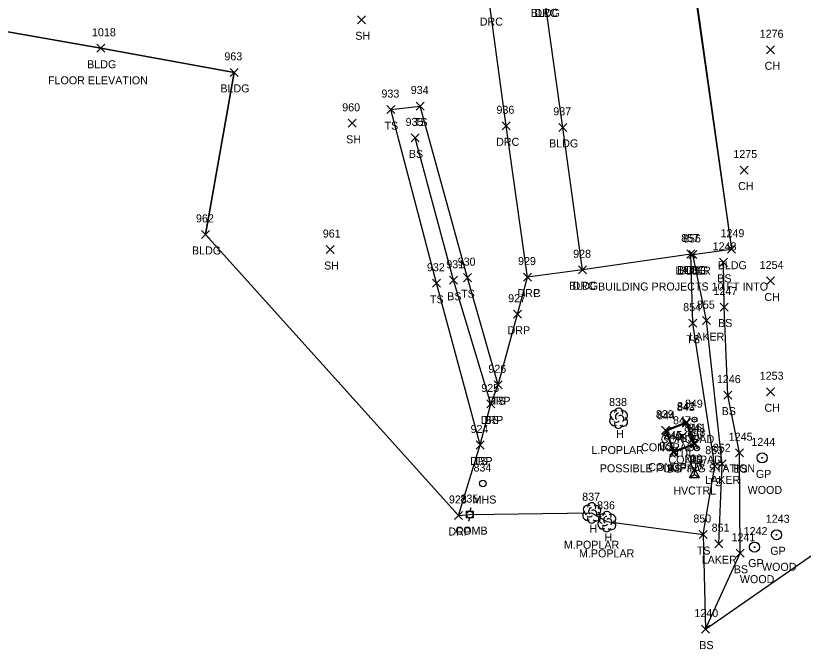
# Model space of a CAD drawing. Extents: x 1715662 to 1717487, y 887396 to 890004.
# Drawn here: x 1716715.7 to 1716912.5, y 888034 to 888192.2 of the extents above; entities that cross this region are included whole.
import ezdxf

# ---------------------------------------------------------------- set-up
doc = ezdxf.new("R2010")
doc.units = 0
for name, color, linetype in [('C_A', 7, 'Continuous'), ('C_I', 7, 'Continuous'), ('CPSM', 7, 'Continuous'), ('L_A', 7, 'Continuous'), ('L_C', 7, 'Continuous'), ('L_I', 7, 'Continuous'), ('L_TIC', 7, 'Continuous'), ('LAWE', 7, 'Continuous'), ('LBC', 7, 'Continuous'), ('LELB', 7, 'Continuous'), ('LS', 7, 'Continuous'), ('LSOGP', 7, 'Continuous'), ('LTD', 7, 'Continuous'), ('R_A', 7, 'Continuous'), ('R_C', 7, 'Continuous'), ('R_I', 7, 'Continuous'), ('R_TIC', 7, 'Continuous'), ('RDP', 7, 'Continuous'), ('RGP', 7, 'Continuous'), ('U_A', 7, 'Continuous'), ('U_C', 7, 'Continuous'), ('U_I', 7, 'Continuous'), ('UDEFAULT', 7, 'Continuous'), ('UP', 7, 'Continuous'), ('USMH', 7, 'Continuous'), ('UWV', 7, 'Continuous')]:
    doc.layers.add(name, color=color, linetype=linetype)

msp = doc.modelspace()

# ---------------------------------------------------------------- linework, layer by layer
at = {"layer": 'CPSM'}
for p, q in [((1716884.08, 888076.89), (1716885.33, 888079.06)), ((1716884.08, 888076.89), (1716885.33, 888079.06)), ((1716884.08, 888076.89), (1716885.33, 888079.06)), ((1716886.58, 888076.89), (1716885.33, 888079.06)), ((1716885.33, 888077.61), (1716885.33, 888079.06)), ((1716886.58, 888076.89), (1716885.33, 888079.06)), ((1716885.33, 888077.61), (1716885.33, 888079.06)), ((1716886.58, 888076.89), (1716885.33, 888079.06)), ((1716885.33, 888077.61), (1716885.33, 888079.06)), ((1716884.08, 888076.89), (1716885.33, 888077.61)), ((1716884.08, 888076.89), (1716885.33, 888077.61)), ((1716884.08, 888076.89), (1716885.33, 888077.61)), ((1716884.08, 888076.89), (1716886.58, 888076.89)), ((1716884.08, 888076.89), (1716886.58, 888076.89)), ((1716884.08, 888076.89), (1716886.58, 888076.89)), ((1716885.33, 888077.61), (1716885.33, 888077.61)), ((1716885.33, 888077.61), (1716886.58, 888076.89)), ((1716885.33, 888077.61), (1716885.33, 888077.61)), ((1716885.33, 888077.61), (1716886.58, 888076.89)), ((1716885.33, 888077.61), (1716885.33, 888077.61)), ((1716885.33, 888077.61), (1716886.58, 888076.89))]:
    msp.add_line(p, q, dxfattribs=at)
at = {"layer": 'L_TIC'}
for points in [[(1716801.08, 888190.16), (1716803.08, 888192.16)], [(1716803.08, 888190.16), (1716801.08, 888192.16)], [(1716735.98, 888183.04), (1716737.98, 888185.04)], [(1716737.98, 888183.04), (1716735.98, 888185.04)], [(1716903.35, 888182.66), (1716905.35, 888184.66)], [(1716905.35, 888182.66), (1716903.35, 888184.66)], [(1716769.27, 888177.02), (1716771.27, 888179.02)], [(1716771.27, 888177.02), (1716769.27, 888179.02)], [(1716815.79, 888168.62), (1716817.79, 888170.62)], [(1716817.79, 888168.62), (1716815.79, 888170.62)], [(1716815.79, 888168.62), (1716817.79, 888170.62)], [(1716817.79, 888168.62), (1716815.79, 888170.62)], [(1716808.47, 888167.72), (1716810.47, 888169.72)], [(1716810.47, 888167.72), (1716808.47, 888169.72)], [(1716798.8, 888164.3), (1716800.8, 888166.3)], [(1716800.8, 888164.3), (1716798.8, 888166.3)], [(1716851.4, 888163.29), (1716853.4, 888165.29)], [(1716853.4, 888163.29), (1716851.4, 888165.29)], [(1716814.5, 888160.66), (1716816.5, 888162.66)], [(1716816.5, 888160.66), (1716814.5, 888162.66)], [(1716896.73, 888152.64), (1716898.73, 888154.64)], [(1716898.73, 888152.64), (1716896.73, 888154.64)], [(1716762.17, 888136.56), (1716764.17, 888138.56)], [(1716764.17, 888136.56), (1716762.17, 888138.56)], [(1716893.53, 888132.87), (1716895.53, 888134.87)], [(1716895.53, 888132.87), (1716893.53, 888134.87)], [(1716793.29, 888132.78), (1716795.29, 888134.78)], [(1716795.29, 888132.78), (1716793.29, 888134.78)], [(1716883.37, 888131.67), (1716885.37, 888133.67)], [(1716885.37, 888131.67), (1716883.37, 888133.67)], [(1716883.37, 888131.67), (1716885.37, 888133.67)], [(1716885.37, 888131.67), (1716883.37, 888133.67)], [(1716883.89, 888131.55), (1716885.89, 888133.55)], [(1716885.89, 888131.55), (1716883.89, 888133.55)], [(1716883.89, 888131.55), (1716885.89, 888133.55)], [(1716885.89, 888131.55), (1716883.89, 888133.55)], [(1716883.89, 888131.55), (1716885.89, 888133.55)], [(1716885.89, 888131.55), (1716883.89, 888133.55)], [(1716891.55, 888129.59), (1716893.55, 888131.59)], [(1716893.55, 888129.59), (1716891.55, 888131.59)], [(1716856.37, 888127.73), (1716858.37, 888129.73)], [(1716858.37, 888127.73), (1716856.37, 888129.73)], [(1716824.1, 888125.11), (1716826.1, 888127.11)], [(1716826.1, 888125.11), (1716824.1, 888127.11)], [(1716827.6, 888125.76), (1716829.6, 888127.76)], [(1716829.6, 888125.76), (1716827.6, 888127.76)], [(1716903.3, 888124.94), (1716905.3, 888126.94)], [(1716905.3, 888124.94), (1716903.3, 888126.94)], [(1716819.82, 888124.36), (1716821.82, 888126.36)], [(1716821.82, 888124.36), (1716819.82, 888126.36)], [(1716891.76, 888118.43), (1716893.76, 888120.43)], [(1716893.76, 888118.43), (1716891.76, 888120.43)], [(1716883.87, 888114.39), (1716885.87, 888116.39)], [(1716885.87, 888114.39), (1716883.87, 888116.39)], [(1716887.31, 888115.03), (1716889.31, 888117.03)], [(1716889.31, 888115.03), (1716887.31, 888117.03)], [(1716835.24, 888099.01), (1716837.24, 888101.01)], [(1716837.24, 888099.01), (1716835.24, 888101.01)], [(1716892.67, 888096.44), (1716894.67, 888098.44)], [(1716894.67, 888096.44), (1716892.67, 888098.44)], [(1716903.31, 888097.27), (1716905.31, 888099.27)], [(1716905.31, 888097.27), (1716903.31, 888099.27)], [(1716833.42, 888094.23), (1716835.42, 888096.23)], [(1716835.42, 888094.23), (1716833.42, 888096.23)], [(1716882.34, 888089.71), (1716884.34, 888091.71)], [(1716884.34, 888089.71), (1716882.34, 888091.71)], [(1716877.04, 888087.67), (1716879.04, 888089.67)], [(1716879.04, 888087.67), (1716877.04, 888089.67)], [(1716882.26, 888089.45), (1716884.26, 888091.45)], [(1716884.26, 888089.45), (1716882.26, 888091.45)], [(1716877.33, 888087.41), (1716879.33, 888089.41)], [(1716879.33, 888087.41), (1716877.33, 888089.41)], [(1716830.74, 888083.98), (1716832.74, 888085.98)], [(1716832.74, 888083.98), (1716830.74, 888085.98)], [(1716884.16, 888084.33), (1716886.16, 888086.33)], [(1716886.16, 888084.33), (1716884.16, 888086.33)], [(1716884.52, 888084.28), (1716886.52, 888086.28)], [(1716886.52, 888084.28), (1716884.52, 888086.28)], [(1716879.04, 888082.11), (1716881.04, 888084.11)], [(1716881.04, 888082.11), (1716879.04, 888084.11)], [(1716879.12, 888082.48), (1716881.12, 888084.48)], [(1716881.12, 888082.48), (1716879.12, 888084.48)], [(1716895.59, 888082.05), (1716897.59, 888084.05)], [(1716897.59, 888082.05), (1716895.59, 888084.05)], [(1716889.38, 888078.69), (1716891.38, 888080.69)], [(1716891.38, 888078.69), (1716889.38, 888080.69)], [(1716891.26, 888079.28), (1716893.26, 888081.28)], [(1716893.26, 888079.28), (1716891.26, 888081.28)], [(1716886.48, 888061.62), (1716888.48, 888063.62)], [(1716888.48, 888061.62), (1716886.48, 888063.62)], [(1716890.4, 888059.34), (1716892.4, 888061.34)], [(1716892.4, 888059.34), (1716890.4, 888061.34)], [(1716895.7, 888056.95), (1716897.7, 888058.95)], [(1716897.7, 888056.95), (1716895.7, 888058.95)], [(1716887.08, 888038.01), (1716889.08, 888040.01)], [(1716889.08, 888038.01), (1716887.08, 888040.01)]]:
    msp.add_lwpolyline(points, dxfattribs=at)
at = {"layer": 'LAWE'}
msp.add_lwpolyline([(1716891.4, 888060.34), (1716892.26, 888080.28), (1716888.31, 888116.03), (1716884.89, 888132.55)], dxfattribs=at)
at = {"layer": 'LBC'}
for points in [[(1716884.89, 888132.55), (1716884.37, 888132.67), (1716857.37, 888128.73), (1716852.4, 888164.29), (1716847.83, 888196.87), (1716876.38, 888200.84), (1716883.53, 888201.86), (1716883.7, 888201.99), (1716884.83, 888201.98)], [(1716884.83, 888201.98), (1716894.53, 888133.87)], [(1716763.17, 888137.56), (1716770.27, 888178.02), (1716736.98, 888184.04), (1716693.25, 888191.71), (1716689.55, 888170.9)], [(1716884.89, 888132.55), (1716894.53, 888133.87)]]:
    msp.add_lwpolyline(points, dxfattribs=at)
at = {"layer": 'LELB'}
for points in [[(1716885.09, 888201.63), (1716894.53, 888133.87)], [(1716831.74, 888084.98), (1716820.82, 888125.36), (1716809.47, 888168.72), (1716816.79, 888169.62)], [(1716836.24, 888100.01), (1716828.6, 888126.76), (1716816.79, 888169.62)], [(1716834.42, 888095.23), (1716825.1, 888126.11), (1716815.5, 888161.66)], [(1716887.48, 888062.62), (1716890.38, 888079.69), (1716884.87, 888115.39), (1716884.37, 888132.67)], [(1716888.08, 888039.01), (1716896.7, 888057.95), (1716896.59, 888083.05), (1716893.67, 888097.44), (1716892.76, 888119.43), (1716892.55, 888130.59)], [(1716878.04, 888088.67), (1716880.04, 888083.11), (1716885.52, 888085.28), (1716883.34, 888090.71)], [(1716883.34, 888090.71), (1716878.04, 888088.67)]]:
    msp.add_lwpolyline(points, dxfattribs=at)
at = {"layer": 'LS'}
for points in [[(1716883.26, 888090.45), (1716878.33, 888088.41), (1716880.12, 888083.48), (1716885.16, 888085.33)], [(1716885.16, 888085.33), (1716883.26, 888090.45)]]:
    msp.add_lwpolyline(points, dxfattribs=at)
at = {"layer": 'LSOGP'}
msp.add_lwpolyline([(1716693.25, 888191.71), (1716736.98, 888184.04), (1716770.27, 888178.02), (1716763.17, 888137.56), (1716826.34, 888067.38), (1716829.21, 888067.6), (1716859.62, 888068.07), (1716863.39, 888065.91), (1716887.49, 888062.62), (1716888.08, 888039.01), (1716915.87, 888058.3), (1716938.35, 888067.59), (1717021.98, 888086.34), (1717070.48, 888100.06), (1717086.78, 888094.24), (1717129.67, 888086.63)], dxfattribs=at)
at = {"layer": 'LTD'}
for p, q in [((1716866.34, 888091.72), (1716866.34, 888091.72)), ((1716866.34, 888091.72), (1716866.34, 888091.72)), ((1716859.63, 888068.07), (1716859.63, 888068.07)), ((1716859.63, 888068.07), (1716859.63, 888068.07)), ((1716863.39, 888065.91), (1716863.39, 888065.91)), ((1716863.39, 888065.91), (1716863.39, 888065.91))]:
    msp.add_line(p, q, dxfattribs=at)
for centre in [(1716866.39, 888093.15), (1716859.67, 888069.51), (1716863.44, 888067.34)]:
    msp.add_arc(centre, 1.05, 335.5272, 180.9563, dxfattribs=at)
for centre, major_axis, ratio, start_param, end_param in [((1716865.55, 888092.38), (1.21, -0.51), 0.895232, 1.570796, 4.712389), ((1716867.38, 888092.3), (-1.14, -0.48), 0.949671, 1.570796, 4.712389), ((1716865.26, 888091.01), (0.58, -1.04), 0.959034, 3.141593, 6.283185), ((1716866.13, 888092.17), (-0.208, -0.792), 0.645439, 3.141593, 6.283185), ((1716866.84, 888091.55), (-0.5, 0.667), 0.989748, 3.141593, 6.283185), ((1716867.34, 888090.88), (-1.09, 0.79), 0.841452, 1.570796, 4.712389), ((1716866.34, 888090.22), (0.26, 1.06), 0.942809, 1.570796, 4.712389), ((1716865.88, 888090.97), (-0.625, -0.083), 0.423636, 0, 3.141593), ((1716858.83, 888068.74), (1.21, -0.51), 0.895232, 1.570796, 4.712389), ((1716860.67, 888068.66), (-1.14, -0.48), 0.949671, 1.570796, 4.712389), ((1716858.54, 888067.36), (0.58, -1.04), 0.959034, 3.141593, 6.283185), ((1716859.42, 888068.53), (-0.208, -0.792), 0.645439, 3.141593, 6.283185), ((1716860.13, 888067.91), (-0.5, 0.667), 0.989748, 3.141593, 6.283185), ((1716860.63, 888067.24), (-1.09, 0.79), 0.841452, 1.570796, 4.712389), ((1716862.6, 888066.58), (1.21, -0.51), 0.895232, 1.570796, 4.712389), ((1716859.63, 888066.57), (0.26, 1.06), 0.942809, 1.570796, 4.712389), ((1716859.17, 888067.32), (-0.625, -0.083), 0.423636, 0, 3.141593), ((1716862.31, 888065.2), (0.58, -1.04), 0.959034, 3.141593, 6.283185), ((1716863.18, 888066.37), (-0.208, -0.792), 0.645439, 3.141593, 6.283185), ((1716863.89, 888065.74), (-0.5, 0.667), 0.989748, 3.141593, 6.283185), ((1716864.39, 888065.08), (-1.09, 0.79), 0.841452, 1.570796, 4.712389), ((1716864.43, 888066.49), (-1.14, -0.48), 0.949671, 1.570796, 4.712389), ((1716863.39, 888064.41), (0.26, 1.06), 0.942809, 1.570796, 4.712389), ((1716862.93, 888065.16), (-0.625, -0.083), 0.423636, 0, 3.141593)]:
    msp.add_ellipse(centre, major_axis=major_axis, ratio=ratio, start_param=start_param, end_param=end_param, dxfattribs=at)
at = {"layer": 'R_TIC'}
for points in [[(1716837.26, 888163.68), (1716839.26, 888165.68)], [(1716839.26, 888163.68), (1716837.26, 888165.68)], [(1716856.37, 888127.73), (1716858.37, 888129.73)], [(1716858.37, 888127.73), (1716856.37, 888129.73)], [(1716842.61, 888125.91), (1716844.61, 888127.91)], [(1716844.61, 888125.91), (1716842.61, 888127.91)], [(1716842.61, 888125.91), (1716844.61, 888127.91)], [(1716844.61, 888125.91), (1716842.61, 888127.91)], [(1716840.12, 888116.63), (1716842.12, 888118.63)], [(1716842.12, 888116.63), (1716840.12, 888118.63)], [(1716835.24, 888099.01), (1716837.24, 888101.01)], [(1716837.24, 888099.01), (1716835.24, 888101.01)], [(1716833.42, 888094.23), (1716835.42, 888096.23)], [(1716835.42, 888094.23), (1716833.42, 888096.23)], [(1716830.74, 888083.98), (1716832.74, 888085.98)], [(1716832.74, 888083.98), (1716830.74, 888085.98)], [(1716825.34, 888066.38), (1716827.34, 888068.38)], [(1716827.34, 888066.38), (1716825.34, 888068.38)]]:
    msp.add_lwpolyline(points, dxfattribs=at)
at = {"layer": 'RDP'}
for points in [[(1716857.37, 888128.73), (1716843.61, 888126.91), (1716838.26, 888164.68), (1716834.18, 888194.7), (1716847.83, 888196.87)], [(1716826.34, 888067.38), (1716831.74, 888084.98), (1716834.42, 888095.23), (1716836.24, 888100.01), (1716841.12, 888117.63), (1716843.61, 888126.91)]]:
    msp.add_lwpolyline(points, dxfattribs=at)
at = {"layer": 'RGP'}
for p, q in [((1716902.23, 888081.76), (1716902.23, 888081.76)), ((1716905.83, 888062.56), (1716905.83, 888062.56)), ((1716900.31, 888059.48), (1716900.31, 888059.48))]:
    msp.add_line(p, q, dxfattribs=at)
for centre, radius in [((1716902.23, 888081.76), 1.25), ((1716902.23, 888081.76), 0.0833), ((1716905.83, 888062.56), 1.25), ((1716905.83, 888062.56), 0.0833), ((1716900.31, 888059.48), 1.25), ((1716900.31, 888059.48), 0.0833)]:
    msp.add_circle(centre, radius, dxfattribs=at)
at = {"layer": 'UDEFAULT'}
for points in [[(1716881.33, 888086.16), (1716883.33, 888088.16)], [(1716883.33, 888086.16), (1716881.33, 888088.16)]]:
    msp.add_lwpolyline(points, dxfattribs=at)
at = {"layer": 'UP'}
for p, q in [((1716828.38, 888066.77), (1716828.38, 888068.43)), ((1716828.38, 888068.43), (1716830.04, 888068.43)), ((1716829.46, 888069.27), (1716829.21, 888068.43)), ((1716830.04, 888068.43), (1716830.04, 888066.77)), ((1716830.04, 888066.77), (1716828.38, 888066.77)), ((1716828.96, 888065.93), (1716829.21, 888066.77)), ((1716829.21, 888067.6), (1716829.21, 888067.6))]:
    msp.add_line(p, q, dxfattribs=at)
msp.add_circle((1716829.21, 888067.6), 0.833, dxfattribs=at)
at = {"layer": 'USMH'}
for p, q in [((1716832.46, 888075.36), (1716832.46, 888075.36)), ((1716833.29, 888075.36), (1716833.29, 888075.36))]:
    msp.add_line(p, q, dxfattribs=at)
msp.add_circle((1716832.46, 888075.36), 0.833, dxfattribs=at)
at = {"layer": 'UWV'}
for centre, radius in [((1716885.31, 888091.31), 0.625), ((1716885.31, 888091.31), 0.0833), ((1716885.91, 888084.17), 0.625), ((1716885.91, 888084.17), 0.0833)]:
    msp.add_circle(centre, radius, dxfattribs=at)

# ---------------------------------------------------------------- texts
at = {"layer": 'C_A'}
msp.add_text('HVCTRL', height=2, dxfattribs=at).set_placement((1716880.03, 888072.61))
msp.add_text('HVCTRL', height=2, dxfattribs=at).set_placement((1716880.03, 888072.61))
msp.add_text('HVCTRL', height=2, dxfattribs=at).set_placement((1716880.03, 888072.61))
at = {"layer": 'C_I'}
msp.add_text('200', height=2, dxfattribs=at).set_placement((1716882.81, 888080.61))
msp.add_text('200', height=2, dxfattribs=at).set_placement((1716882.81, 888080.61))
msp.add_text('200', height=2, dxfattribs=at).set_placement((1716882.81, 888080.61))
at = {"layer": 'L_A'}
for s, p in [('BLDG', (1716844.42, 888191.87)), ('SH', (1716800.57, 888186.16)), ('BLDG', (1716733.57, 888179.04)), ('CH', (1716902.84, 888178.66)), ('BLDG', (1716766.86, 888173.02)), ('TS', (1716815.2, 888164.62)), ('TS', (1716815.2, 888164.62)), ('TS', (1716807.88, 888163.72)), ('SH', (1716798.29, 888160.3)), ('BLDG', (1716848.99, 888159.29)), ('BS', (1716813.94, 888156.66)), ('CH', (1716896.22, 888148.64)), ('BLDG', (1716759.76, 888132.56)), ('BLDG', (1716891.12, 888128.87)), ('SH', (1716792.78, 888128.78)), ('LAKER', (1716880.6, 888127.55)), ('BLDG', (1716880.96, 888127.67)), ('BLDG', (1716881.48, 888127.55)), ('BLDG', (1716881.48, 888127.55)), ('TS', (1716882.78, 888127.67)), ('BS', (1716891, 888125.59)), ('BLDG', (1716853.97, 888123.73)), ('BS', (1716823.54, 888121.11)), ('TS', (1716827.01, 888121.76)), ('CH', (1716902.79, 888120.94)), ('TS', (1716819.23, 888120.36)), ('BS', (1716891.21, 888114.43)), ('TS', (1716883.28, 888110.39)), ('LAKER', (1716884.01, 888111.03)), ('TS', (1716834.65, 888095.01)), ('BS', (1716892.11, 888092.44)), ('CH', (1716902.8, 888093.27)), ('BS', (1716832.86, 888090.23)), ('H', (1716865.77, 888086.72)), ('BS', (1716881.78, 888085.71)), ('BS', (1716876.48, 888083.67)), ('CONCPAD', (1716876.9, 888085.45)), ('CONCPAD', (1716871.98, 888083.41)), ('TS', (1716830.15, 888079.98)), ('CONCPAD', (1716878.81, 888080.33)), ('BS', (1716883.96, 888080.28)), ('CONCPAD', (1716873.77, 888078.48)), ('BS', (1716878.48, 888078.11)), ('BS', (1716895.03, 888078.05)), ('LAKER', (1716887.97, 888075.28)), ('TS', (1716888.79, 888074.69)), ('H', (1716859.06, 888063.07)), ('H', (1716862.83, 888060.91)), ('TS', (1716885.89, 888057.62)), ('LAKER', (1716887.11, 888055.34)), ('BS', (1716895.14, 888052.95)), ('BS', (1716886.52, 888034.01))]:
    msp.add_text(s, height=2, dxfattribs=at).set_placement(p)
at = {"layer": 'L_C'}
for s, p in [('FLOOR ELEVATION', (1716723.79, 888175.04)), ('BUILDING PROJECTS 10 FT INTO', (1716861.21, 888123.55)), ('L.POPLAR', (1716859.59, 888082.72)), ('M.POPLAR', (1716852.7, 888059.07)), ('M.POPLAR', (1716856.47, 888056.91))]:
    msp.add_text(s, height=2, dxfattribs=at).set_placement(p)
at = {"layer": 'L_I'}
for s, p in [('1018', (1716734.78, 888187.04)), ('1276', (1716901.61, 888186.66)), ('963', (1716767.86, 888181.02)), ('934', (1716814.43, 888172.62)), ('934', (1716814.43, 888172.62)), ('933', (1716807.11, 888171.72)), ('960', (1716797.3, 888168.3)), ('937', (1716850.04, 888167.29)), ('935', (1716813.14, 888164.66)), ('1275', (1716895.04, 888156.64)), ('962', (1716760.76, 888140.56)), ('961', (1716792.45, 888136.78)), ('1249', (1716891.83, 888136.87)), ('857', (1716882.01, 888135.67)), ('857', (1716882.01, 888135.67)), ('856', (1716882.47, 888135.55)), ('856', (1716882.47, 888135.55)), ('856', (1716882.47, 888135.55)), ('1248', (1716889.86, 888133.59)), ('928', (1716855.01, 888131.73)), ('931', (1716823.31, 888129.11)), ('930', (1716826.15, 888129.76)), ('1254', (1716901.61, 888128.94)), ('932', (1716818.46, 888128.36)), ('1247', (1716890.07, 888122.43)), ('855', (1716885.94, 888119.03)), ('854', (1716882.5, 888118.39)), ('926', (1716833.82, 888103.01)), ('1253', (1716901.62, 888101.27)), ('1246', (1716890.92, 888100.44)), ('925', (1716832.06, 888098.23)), ('838', (1716863.98, 888094.72)), ('843', (1716880.9, 888093.45)), ('842', (1716880.98, 888093.71)), ('839', (1716875.67, 888091.67)), ('844', (1716875.97, 888091.41)), ('924', (1716829.38, 888087.98)), ('846', (1716882.74, 888088.33)), ('841', (1716883.73, 888088.28)), ('840', (1716877.59, 888086.11)), ('845', (1716877.76, 888086.48)), ('1245', (1716893.89, 888086.05)), ('853', (1716888.02, 888082.69)), ('852', (1716889.9, 888083.28)), ('837', (1716857.26, 888071.07)), ('836', (1716860.98, 888068.91)), ('850', (1716885.04, 888065.62)), ('851', (1716889.61, 888063.34)), ('1241', (1716894.58, 888060.95)), ('1240', (1716885.3, 888042.01))]:
    msp.add_text(s, height=2, dxfattribs=at).set_placement(p)
at = {"layer": 'R_A'}
for s, p in [('DRC', (1716845.31, 888191.87)), ('DRC', (1716831.67, 888189.7)), ('DRC', (1716835.75, 888159.68)), ('DRC', (1716854.86, 888123.73)), ('DRC', (1716841.1, 888121.91)), ('DRP', (1716841.1, 888121.91)), ('DRP', (1716838.61, 888112.63)), ('DRP', (1716833.72, 888095.01)), ('DRP', (1716831.91, 888090.23)), ('DRP', (1716829.23, 888079.98)), ('GP', (1716900.67, 888076.76)), ('DRP', (1716823.83, 888062.38)), ('GP', (1716904.26, 888057.56)), ('GP', (1716898.74, 888054.48))]:
    msp.add_text(s, height=2, dxfattribs=at).set_placement(p)
at = {"layer": 'R_C'}
for p in [(1716898.59, 888072.76), (1716902.18, 888053.56), (1716896.66, 888050.48)]:
    msp.add_text('WOOD', height=2, dxfattribs=at).set_placement(p)
at = {"layer": 'R_I'}
for s, p in [('936', (1716835.84, 888167.68)), ('928', (1716855.01, 888131.73)), ('929', (1716841.24, 888129.91)), ('929', (1716841.24, 888129.91)), ('927', (1716838.76, 888120.63)), ('926', (1716833.82, 888103.01)), ('925', (1716832.06, 888098.23)), ('924', (1716829.38, 888087.98)), ('1244', (1716899.54, 888084.76)), ('923', (1716823.97, 888070.38)), ('1243', (1716903.14, 888065.56)), ('1242', (1716897.61, 888062.48))]:
    msp.add_text(s, height=2, dxfattribs=at).set_placement(p)
at = {"layer": 'U_A'}
for s, p in [('GV', (1716883.71, 888086.31)), ('UTIL', (1716879.49, 888082.16)), ('GV', (1716884.31, 888079.17)), ('MHS', (1716829.88, 888070.36)), ('COMB', (1716825.6, 888062.6))]:
    msp.add_text(s, height=2, dxfattribs=at).set_placement(p)
at = {"layer": 'U_C'}
msp.add_text('POSSIBLE PUMPING STATION', height=2, dxfattribs=at).set_placement((1716861.66, 888078.16))
at = {"layer": 'U_I'}
for s, p in [('849', (1716882.93, 888094.31)), ('847', (1716879.96, 888090.16)), ('848', (1716883.55, 888087.17)), ('834', (1716830.1, 888078.36)), ('835', (1716826.85, 888070.6))]:
    msp.add_text(s, height=2, dxfattribs=at).set_placement(p)

doc.saveas('drawing.dxf')
